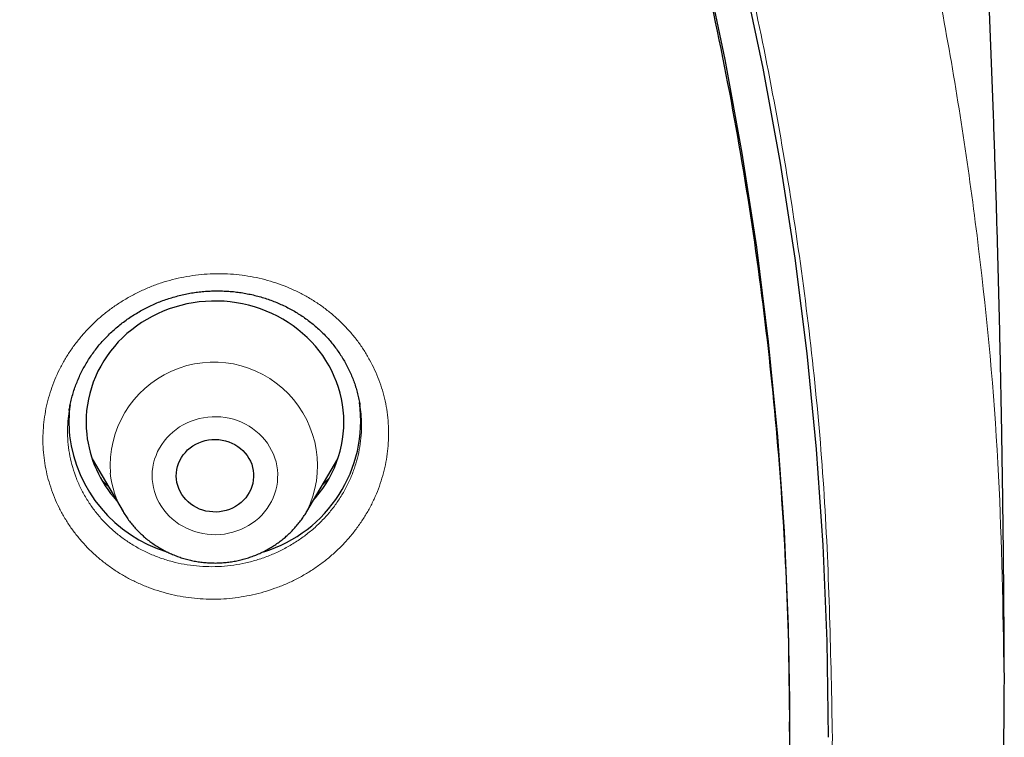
# Model space of a CAD drawing. Header units: millimetres. Extents: x 8 to 436, y 12 to 764.
# Tile 634 of 656: x 268 to 279, y 710 to 718. Entities that reach past the tile are written whole.
import ezdxf

# ---------------------------------------------------------------- set-up
doc = ezdxf.new("R2010")
doc.units = ezdxf.units.MM

msp = doc.modelspace()

# ---------------------------------------------------------------- linework, layer by layer
at = {"color": 7, "linetype": 'Continuous', "lineweight": 30}
for p, q in [((268.618, 713.751), (268.618, 713.747)), ((272.002, 713.809), (272.002, 713.811)), ((268.885, 713.189), (269.245, 712.579)), ((271.384, 712.579), (271.744, 713.189)), ((269.246, 712.577), (269.245, 712.579)), ((277, 710.019), (277, 710.132))]:
    msp.add_line(p, q, dxfattribs=at)
at = {"color": 252, "linetype": 'Continuous', "lineweight": 0}
msp.add_line((271.639, 712.959), (271.57, 712.894), dxfattribs=at)
at = {"color": 7, "linetype": 'Continuous', "lineweight": 30, "flags": 128}
for points in [[(270.971, 731.275), (271.547, 730.309), (272.095, 729.33), (272.616, 728.337), (273.11, 727.331), (273.575, 726.314), (274.011, 725.286), (274.419, 724.247), (274.798, 723.199), (275.147, 722.142), (275.467, 721.077), (275.757, 720.004), (276.017, 718.924), (276.246, 717.838), (276.446, 716.747), (276.615, 715.652), (276.753, 714.552), (276.861, 713.45), (276.938, 712.345), (276.985, 711.239), (277, 710.132), (277, 710.132)], [(271.361, 731.305), (271.942, 730.33), (272.496, 729.34), (273.023, 728.338), (273.521, 727.322), (273.99, 726.295), (274.431, 725.256), (274.843, 724.207), (275.226, 723.149), (275.578, 722.081), (275.901, 721.005), (276.194, 719.921), (276.457, 718.831), (276.689, 717.734), (276.89, 716.632), (277.061, 715.525), (277.201, 714.415), (277.31, 713.302), (277.388, 712.186), (277.434, 711.069), (277.45, 709.951)], [(271.459, 712.705), (271.486, 712.736), (271.529, 712.79), (271.571, 712.846), (271.609, 712.904), (271.644, 712.963), (271.676, 713.025), (271.705, 713.087), (271.73, 713.151), (271.753, 713.216), (271.772, 713.281), (271.787, 713.348), (271.799, 713.415), (271.808, 713.483), (271.813, 713.551), (271.815, 713.619), (271.813, 713.687), (271.807, 713.755), (271.799, 713.822), (271.786, 713.889), (271.77, 713.956), (271.751, 714.022), (271.729, 714.086), (271.703, 714.15), (271.674, 714.213), (271.642, 714.274), (271.606, 714.333), (271.568, 714.391), (271.527, 714.447), (271.483, 714.501), (271.436, 714.553), (271.386, 714.603), (271.334, 714.65), (271.28, 714.695), (271.224, 714.738), (271.165, 714.778), (271.104, 714.815), (271.042, 714.85), (270.977, 714.881), (270.912, 714.91), (270.844, 714.935), (270.776, 714.958), (270.706, 714.977), (270.636, 714.993), (270.565, 715.006), (270.493, 715.016), (270.421, 715.023), (270.349, 715.026), (270.276, 715.026), (270.204, 715.022), (270.132, 715.016), (270.06, 715.006), (269.989, 714.992), (269.918, 714.976), (269.849, 714.956), (269.781, 714.934), (269.713, 714.908), (269.648, 714.879), (269.584, 714.847), (269.521, 714.813), (269.461, 714.775), (269.402, 714.735), (269.346, 714.693), (269.291, 714.647), (269.24, 714.6), (269.19, 714.55), (269.144, 714.498), (269.1, 714.443), (269.059, 714.387), (269.021, 714.329), (268.985, 714.27), (268.953, 714.209), (268.924, 714.146), (268.899, 714.082), (268.877, 714.018), (268.858, 713.952), (268.842, 713.885), (268.83, 713.818), (268.821, 713.751), (268.816, 713.683), (268.815, 713.614), (268.816, 713.546), (268.822, 713.478), (268.822, 713.478)], [(269.867, 712.953), (269.865, 712.99), (269.866, 713.027), (269.871, 713.065), (269.879, 713.101), (269.891, 713.137), (269.906, 713.171), (269.924, 713.205), (269.946, 713.236), (269.97, 713.266), (269.997, 713.294), (270.026, 713.319), (270.058, 713.341), (270.092, 713.361), (270.127, 713.378), (270.164, 713.393), (270.202, 713.404), (270.241, 713.411), (270.28, 713.416), (270.32, 713.417), (270.36, 713.415), (270.399, 713.409), (270.438, 713.401), (270.476, 713.389), (270.512, 713.374), (270.547, 713.356), (270.58, 713.335), (270.611, 713.312), (270.64, 713.286), (270.666, 713.258), (270.69, 713.228), (270.71, 713.196), (270.728, 713.162), (270.742, 713.127), (270.753, 713.091), (270.76, 713.054), (270.764, 713.017), (270.764, 712.98), (270.761, 712.942), (270.755, 712.905), (270.745, 712.869), (270.731, 712.834), (270.714, 712.8), (270.695, 712.768), (270.672, 712.737), (270.646, 712.708), (270.618, 712.682), (270.587, 712.658), (270.555, 712.636), (270.52, 712.618), (270.484, 712.602), (270.446, 712.59), (270.408, 712.58), (270.369, 712.574), (270.329, 712.571), (270.289, 712.572), (270.25, 712.576), (270.21, 712.583), (270.172, 712.593), (270.135, 712.606), (270.099, 712.623), (270.065, 712.642), (270.033, 712.664), (270.003, 712.689), (269.976, 712.716), (269.951, 712.745), (269.929, 712.776), (269.91, 712.809), (269.894, 712.844), (269.882, 712.879), (269.872, 712.916), (269.867, 712.953)]]:
    msp.add_lwpolyline(points, dxfattribs=at)
at = {"color": 252, "linetype": 'Continuous', "lineweight": 0, "flags": 128}
for points in [[(271.042, 713.061), (271.035, 713.108), (271.025, 713.155), (271.011, 713.2), (270.994, 713.245), (270.974, 713.289), (270.951, 713.331), (270.925, 713.371), (270.896, 713.41), (270.864, 713.447), (270.829, 713.481), (270.792, 713.513), (270.753, 713.543), (270.712, 713.57), (270.669, 713.595), (270.624, 713.616), (270.577, 713.635), (270.53, 713.65), (270.481, 713.662), (270.432, 713.672), (270.382, 713.678), (270.331, 713.68), (270.281, 713.68), (270.23, 713.676), (270.181, 713.669), (270.131, 713.659), (270.083, 713.645), (270.036, 713.629), (269.99, 713.609), (269.946, 713.586), (269.903, 713.561), (269.862, 713.533), (269.824, 713.502), (269.788, 713.469), (269.754, 713.434), (269.723, 713.397), (269.695, 713.357), (269.67, 713.316), (269.648, 713.274), (269.629, 713.23), (269.613, 713.185), (269.601, 713.139), (269.592, 713.092), (269.586, 713.045), (269.584, 712.998), (269.586, 712.95), (269.591, 712.903), (269.599, 712.857), (269.611, 712.811), (269.626, 712.765), (269.644, 712.721), (269.666, 712.678), (269.691, 712.637), (269.718, 712.598), (269.749, 712.56), (269.782, 712.524), (269.818, 712.491), (269.856, 712.46), (269.896, 712.431), (269.939, 712.406), (269.983, 712.383), (270.029, 712.363), (270.076, 712.346), (270.124, 712.332), (270.173, 712.321), (270.223, 712.313), (270.273, 712.309), (270.323, 712.308), (270.374, 712.31), (270.424, 712.315), (270.473, 712.324), (270.522, 712.336), (270.57, 712.351), (270.617, 712.369), (270.662, 712.39), (270.705, 712.414), (270.747, 712.441), (270.786, 712.47), (270.824, 712.502), (270.859, 712.536), (270.891, 712.573), (270.921, 712.611), (270.947, 712.651), (270.971, 712.693), (270.992, 712.736), (271.009, 712.781), (271.023, 712.826), (271.034, 712.873), (271.041, 712.919), (271.044, 712.967), (271.045, 713.014), (271.042, 713.061)], [(269.26, 712.554), (269.256, 712.56), (269.246, 712.577)]]:
    msp.add_lwpolyline(points, dxfattribs=at)
at = {"color": 252, "linetype": 'Continuous', "lineweight": 0}
for centre, radius, start, end in [((270.301, 713.11), 1.206, 333.9098, 184.1228), ((270.192, 713.139), 1.101, 186.0686, 210.6092)]:
    msp.add_arc(centre, radius, start, end, dxfattribs=at)
at = {"color": 7, "linetype": 'Continuous', "lineweight": 30}
for centre, radius, start, end in [((270.117, 713.617), 1.502, 172.2569, 185.984), ((270.417, 713.635), 1.594, 286.9607, 7.626), ((270.183, 713.627), 1.369, 186.2198, 222.2994), ((270.232, 713.658), 1.622, 187.0141, 252.9083)]:
    msp.add_arc(centre, radius, start, end, dxfattribs=at)
at = {"color": 252, "linetype": 'Continuous', "lineweight": 0}
for points, knots in [([(184.507, 710.808), (184.52, 711.585), (184.549, 713.197), (184.777, 715.636), (185.147, 718.116), (185.668, 720.573), (186.334, 722.999), (187.143, 725.385), (188.094, 727.725), (189.183, 730.012), (190.406, 732.237), (191.761, 734.395), (193.242, 736.478), (194.845, 738.479), (196.564, 740.393), (198.396, 742.213), (200.333, 743.934), (202.37, 745.55), (204.5, 747.057), (206.716, 748.448), (209.012, 749.721), (211.38, 750.871), (213.814, 751.894), (216.304, 752.787), (218.844, 753.548), (221.425, 754.174), (224.04, 754.662), (226.679, 755.012), (229.335, 755.223), (232, 755.293), (234.665, 755.223), (237.321, 755.012), (239.96, 754.662), (242.575, 754.174), (245.156, 753.548), (247.696, 752.787), (250.186, 751.894), (252.62, 750.871), (254.988, 749.721), (257.284, 748.448), (259.5, 747.057), (261.63, 745.55), (263.667, 743.934), (265.604, 742.213), (267.436, 740.393), (269.155, 738.479), (270.758, 736.478), (272.239, 734.395), (273.594, 732.237), (274.817, 730.012), (275.906, 727.725), (276.857, 725.385), (277.666, 722.999), (278.332, 720.573), (278.853, 718.116), (279.223, 715.636), (279.451, 713.197), (279.48, 711.586), (279.493, 710.809)], [0, 0, 0, 0, 0.016668, 0.034569, 0.05247, 0.070372, 0.088273, 0.106174, 0.124075, 0.141977, 0.159878, 0.177779, 0.19568, 0.213582, 0.231483, 0.249384, 0.267286, 0.285187, 0.303088, 0.320989, 0.338891, 0.356792, 0.374693, 0.392594, 0.410496, 0.428397, 0.446298, 0.464199, 0.482101, 0.500002, 0.517903, 0.535804, 0.553706, 0.571607, 0.589508, 0.60741, 0.625311, 0.643212, 0.661113, 0.679015, 0.696916, 0.714817, 0.732718, 0.75062, 0.768521, 0.786422, 0.804323, 0.822225, 0.840126, 0.858027, 0.875928, 0.89383, 0.911731, 0.929632, 0.947534, 0.965435, 0.983336, 1, 1, 1, 1]), ([(186.501, 709.951), (186.52, 710.89), (186.556, 712.762), (186.855, 715.549), (187.335, 718.3), (188.01, 721.014), (188.879, 723.693), (189.936, 726.324), (191.168, 728.887), (192.57, 731.358), (194.135, 733.726), (195.865, 735.991), (197.757, 738.154), (199.805, 740.204), (201.988, 742.129), (204.289, 743.908), (206.7, 745.533), (209.22, 747.004), (211.849, 748.321), (214.577, 749.479), (217.376, 750.472), (220.227, 751.288), (223.116, 751.922), (226.044, 752.375), (229.009, 752.646), (232, 752.735), (234.991, 752.646), (237.957, 752.375), (240.885, 751.922), (243.774, 751.288), (246.624, 750.472), (249.424, 749.478), (252.151, 748.32), (254.781, 747.003), (257.301, 745.532), (259.712, 743.907), (262.013, 742.128), (264.195, 740.204), (266.243, 738.153), (268.136, 735.991), (269.865, 733.725), (271.431, 731.357), (272.832, 728.886), (274.065, 726.324), (275.121, 723.693), (275.99, 721.014), (276.665, 718.299), (277.145, 715.548), (277.444, 712.761), (277.48, 710.89), (277.499, 709.951)], [0, 0, 0, 0, 0.020985, 0.041789, 0.062502, 0.083215, 0.104018, 0.125, 0.145986, 0.166791, 0.187505, 0.208217, 0.229019, 0.25, 0.270986, 0.291791, 0.312505, 0.333217, 0.354019, 0.375, 0.395986, 0.416791, 0.437505, 0.458217, 0.479019, 0.5, 0.520986, 0.541791, 0.562505, 0.583217, 0.604019, 0.625, 0.645986, 0.666791, 0.687505, 0.708217, 0.729019, 0.75, 0.770986, 0.791791, 0.812505, 0.833217, 0.854019, 0.875, 0.895985, 0.916789, 0.937502, 0.958215, 0.979017, 1, 1, 1, 1]), ([(268.323, 713.233), (268.323, 713.233), (268.318, 713.276), (268.312, 713.361), (268.313, 713.489), (268.323, 713.617), (268.341, 713.743), (268.369, 713.869), (268.406, 713.992), (268.451, 714.113), (268.505, 714.231), (268.567, 714.346), (268.637, 714.456), (268.715, 714.562), (268.8, 714.663), (268.892, 714.758), (268.99, 714.848), (269.095, 714.931), (269.205, 715.007), (269.32, 715.076), (269.44, 715.138), (269.564, 715.193), (269.691, 715.239), (269.821, 715.277), (269.954, 715.307), (270.089, 715.328), (270.224, 715.341), (270.36, 715.346), (270.495, 715.341), (270.63, 715.328), (270.764, 715.307), (270.896, 715.277), (271.024, 715.238), (271.15, 715.192), (271.272, 715.137), (271.39, 715.075), (271.503, 715.006), (271.61, 714.929), (271.711, 714.846), (271.807, 714.756), (271.895, 714.66), (271.977, 714.559), (272.05, 714.453), (272.116, 714.342), (272.173, 714.228), (272.223, 714.109), (272.264, 713.988), (272.296, 713.863), (272.319, 713.734), (272.333, 713.602), (272.336, 713.471), (272.331, 713.342), (272.316, 713.215), (272.292, 713.088), (272.259, 712.964), (272.218, 712.842), (272.168, 712.722), (272.109, 712.606), (272.043, 712.494), (271.968, 712.386), (271.887, 712.283), (271.798, 712.185), (271.702, 712.093), (271.6, 712.007), (271.492, 711.928), (271.379, 711.855), (271.261, 711.79), (271.139, 711.732), (271.013, 711.683), (270.884, 711.641), (270.752, 711.607), (270.619, 711.582), (270.484, 711.565), (270.348, 711.557), (270.212, 711.558), (270.077, 711.567), (269.943, 711.585), (269.81, 711.611), (269.68, 711.646), (269.552, 711.689), (269.429, 711.74), (269.309, 711.798), (269.194, 711.865), (269.084, 711.939), (268.98, 712.019), (268.882, 712.106), (268.791, 712.199), (268.706, 712.298), (268.629, 712.402), (268.56, 712.511), (268.499, 712.623), (268.446, 712.74), (268.402, 712.86), (268.366, 712.982), (268.339, 713.107), (268.328, 713.191), (268.323, 713.233)], [0, 0, 0, 0, 0.000143, 0.010841, 0.021574, 0.03232, 0.043054, 0.053751, 0.064448, 0.075181, 0.085927, 0.09666, 0.107357, 0.118061, 0.128802, 0.139555, 0.150296, 0.161, 0.171716, 0.182468, 0.193233, 0.203986, 0.214702, 0.225429, 0.236193, 0.246969, 0.257733, 0.26846, 0.279193, 0.289962, 0.300744, 0.311513, 0.322246, 0.332976, 0.343743, 0.354522, 0.365289, 0.376019, 0.38674, 0.397497, 0.408267, 0.419024, 0.429745, 0.440453, 0.451198, 0.461956, 0.472701, 0.483409, 0.494548, 0.505702, 0.516841, 0.527542, 0.538279, 0.549029, 0.559766, 0.570466, 0.581167, 0.591904, 0.602653, 0.61339, 0.62409, 0.634798, 0.645542, 0.656298, 0.667043, 0.67775, 0.68847, 0.699227, 0.709995, 0.720752, 0.731472, 0.742201, 0.752968, 0.763746, 0.774513, 0.785242, 0.795975, 0.806745, 0.817526, 0.828296, 0.839029, 0.849756, 0.860521, 0.871298, 0.882062, 0.89279, 0.903507, 0.91426, 0.925026, 0.93578, 0.946497, 0.957173, 0.967886, 0.978611, 0.989324, 1, 1, 1, 1]), ([(268.618, 713.747), (268.612, 713.707), (268.601, 713.623), (268.597, 713.492), (268.604, 713.401), (268.607, 713.356)], [0, 0, 0, 0, 0.3054937, 0.6533707, 1, 1, 1, 1]), ([(268.607, 713.356), (268.613, 713.311), (268.625, 713.222), (268.658, 713.09), (268.701, 712.962), (268.756, 712.838), (268.823, 712.718), (268.9, 712.604), (268.987, 712.497), (269.083, 712.398), (269.188, 712.306), (269.301, 712.224), (269.422, 712.151), (269.548, 712.087), (269.68, 712.035), (269.817, 711.993), (269.957, 711.962), (270.1, 711.942), (270.244, 711.934), (270.389, 711.938), (270.533, 711.952), (270.675, 711.978), (270.814, 712.016), (270.951, 712.064), (271.082, 712.123), (271.208, 712.191), (271.327, 712.27), (271.44, 712.357), (271.544, 712.453), (271.64, 712.556), (271.726, 712.667), (271.802, 712.784), (271.867, 712.906), (271.922, 713.033), (271.964, 713.163), (271.996, 713.297), (272.015, 713.432), (272.022, 713.56), (272.018, 713.68), (272.011, 713.761), (272.003, 713.804), (272.002, 713.809)], [0, 0, 0, 0, 0.026332, 0.052758, 0.079184, 0.105516, 0.131949, 0.158476, 0.185004, 0.211437, 0.237898, 0.264454, 0.29101, 0.317471, 0.343945, 0.370513, 0.397081, 0.423555, 0.450019, 0.476577, 0.503135, 0.529599, 0.556034, 0.582563, 0.609092, 0.635527, 0.661925, 0.688418, 0.71491, 0.741308, 0.767682, 0.79415, 0.820618, 0.846992, 0.873362, 0.899826, 0.92629, 0.95266, 0.974611, 0.996589, 1, 1, 1, 1]), ([(269.073, 712.871), (269.068, 712.875), (269.04, 712.898), (269.016, 712.925), (268.996, 712.947)], [0, 0, 0, 0, 0.1709373, 1, 1, 1, 1]), ([(277.499, 709.951), (277.48, 709.019), (277.442, 707.157), (277.138, 704.37), (276.654, 701.604), (275.977, 698.873), (275.113, 696.194), (274.065, 693.577), (272.837, 691.031), (271.432, 688.562), (269.855, 686.182), (268.118, 683.902), (266.229, 681.737), (264.23, 679.732), (262.138, 677.885), (259.965, 676.192), (257.678, 674.629), (255.299, 673.189), (253.639, 672.35), (252.811, 671.931)], [0, 0, 0, 0, 0.059647, 0.119293, 0.179195, 0.239108, 0.298754, 0.35839, 0.418037, 0.477683, 0.537584, 0.597497, 0.657143, 0.716779, 0.77332, 0.829847, 0.88658, 0.943426, 1, 1, 1, 1])]:
    msp.add_open_spline(points, degree=3, knots=knots, dxfattribs=at)
at = {"color": 7, "linetype": 'Continuous', "lineweight": 30}
for points, knots in [([(228.82, 667.839), (227.618, 667.945), (225.213, 668.158), (221.655, 668.822), (218.163, 669.733), (214.788, 670.9), (211.549, 672.303), (208.463, 673.927), (205.522, 675.774), (202.745, 677.831), (200.147, 680.088), (197.747, 682.528), (195.557, 685.138), (193.592, 687.902), (191.863, 690.802), (190.383, 693.82), (189.158, 696.939), (188.198, 700.138), (187.508, 703.397), (187.093, 706.698), (186.954, 710.019), (187.093, 713.34), (187.508, 716.641), (188.198, 719.901), (189.158, 723.1), (190.383, 726.218), (191.863, 729.236), (193.592, 732.136), (195.557, 734.9), (197.747, 737.51), (200.147, 739.951), (202.745, 742.207), (205.522, 744.265), (208.463, 746.111), (211.549, 747.735), (214.762, 749.127), (218.08, 750.277), (221.484, 751.179), (224.953, 751.828), (228.466, 752.218), (232, 752.349), (235.534, 752.218), (239.047, 751.828), (242.516, 751.179), (245.92, 750.277), (249.238, 749.127), (252.451, 747.735), (255.537, 746.111), (258.478, 744.265), (261.255, 742.207), (263.853, 739.951), (266.253, 737.51), (268.443, 734.9), (270.408, 732.136), (272.137, 729.236), (273.617, 726.218), (274.842, 723.1), (275.802, 719.901), (276.492, 716.641), (276.907, 713.34), (277.046, 710.019), (276.907, 706.698), (276.492, 703.397), (275.802, 700.138), (274.842, 696.939), (273.617, 693.82), (272.137, 690.802), (270.408, 687.902), (268.443, 685.138), (266.253, 682.528), (263.853, 680.088), (261.255, 677.831), (258.478, 675.774), (255.537, 673.927), (252.451, 672.303), (249.212, 670.9), (245.837, 669.733), (242.345, 668.822), (238.787, 668.158), (236.382, 667.945), (235.18, 667.839)], [0, 0, 0, 0, 0.013106, 0.026212, 0.039318, 0.052424, 0.065212, 0.078, 0.090788, 0.103576, 0.116364, 0.129151, 0.141939, 0.154727, 0.167515, 0.180303, 0.193091, 0.205879, 0.218667, 0.231454, 0.244242, 0.25703, 0.269818, 0.282606, 0.295394, 0.308182, 0.32097, 0.333758, 0.346545, 0.359333, 0.372121, 0.384909, 0.397697, 0.410485, 0.423273, 0.436061, 0.448848, 0.461636, 0.474424, 0.487212, 0.5, 0.512788, 0.525576, 0.538364, 0.551152, 0.563939, 0.576727, 0.589515, 0.602303, 0.615091, 0.627879, 0.640667, 0.653455, 0.666242, 0.67903, 0.691818, 0.704606, 0.717394, 0.730182, 0.74297, 0.755758, 0.768546, 0.781333, 0.794121, 0.806909, 0.819697, 0.832485, 0.845273, 0.858061, 0.870849, 0.883636, 0.896424, 0.909212, 0.922, 0.934788, 0.947576, 0.960682, 0.973788, 0.986894, 1, 1, 1, 1]), ([(279.498, 710.811), (279.497, 711.064), (279.494, 711.584), (279.486, 712.371), (279.475, 713.172), (279.461, 713.972), (279.444, 714.772), (279.424, 715.572), (279.4, 716.372), (279.374, 717.171), (279.344, 717.97), (279.311, 718.769), (279.276, 719.567), (279.236, 720.365), (279.204, 720.997), (279.183, 721.362), (279.177, 721.462)], [0, 0, 0, 0, 0.071213, 0.146295, 0.221375, 0.296451, 0.371523, 0.446589, 0.521649, 0.596703, 0.671749, 0.746786, 0.821815, 0.896834, 0.971842, 1, 1, 1, 1]), ([(268.618, 713.751), (268.621, 713.769), (268.627, 713.809), (268.641, 713.871), (268.659, 713.938), (268.679, 714.003), (268.703, 714.068), (268.729, 714.131), (268.759, 714.194), (268.791, 714.255), (268.826, 714.316), (268.863, 714.375), (268.904, 714.432), (268.946, 714.488), (268.991, 714.542), (269.039, 714.593), (269.088, 714.643), (269.14, 714.692), (269.194, 714.738), (269.251, 714.782), (269.309, 714.825), (269.369, 714.864), (269.431, 714.902), (269.494, 714.936), (269.558, 714.968), (269.623, 714.998), (269.69, 715.025), (269.759, 715.049), (269.828, 715.071), (269.899, 715.09), (269.97, 715.107), (270.042, 715.12), (270.113, 715.131), (270.185, 715.138), (270.257, 715.143), (270.33, 715.145), (270.402, 715.144), (270.475, 715.14), (270.548, 715.134), (270.62, 715.124), (270.691, 715.112), (270.761, 715.097), (270.831, 715.079), (270.899, 715.058), (270.967, 715.035), (271.033, 715.009), (271.098, 714.981), (271.162, 714.949), (271.224, 714.916), (271.285, 714.879), (271.343, 714.841), (271.401, 714.8), (271.456, 714.756), (271.509, 714.711), (271.559, 714.664), (271.608, 714.614), (271.654, 714.563), (271.697, 714.51), (271.739, 714.455), (271.777, 714.398), (271.813, 714.34), (271.847, 714.28), (271.877, 714.22), (271.905, 714.157), (271.93, 714.094), (271.952, 714.03), (271.971, 713.965), (271.987, 713.899), (271.997, 713.847), (272.001, 713.817), (272.002, 713.809)], [0, 0, 0, 0, 0.01187, 0.02689, 0.041925, 0.056961, 0.071941, 0.086849, 0.101805, 0.116793, 0.131795, 0.146789, 0.161753, 0.176669, 0.191514, 0.206326, 0.221075, 0.235922, 0.250837, 0.26579, 0.28075, 0.295673, 0.310526, 0.325279, 0.339957, 0.354644, 0.369426, 0.384289, 0.399201, 0.41413, 0.429033, 0.443876, 0.458625, 0.473282, 0.487961, 0.502737, 0.517571, 0.532445, 0.547336, 0.562223, 0.57708, 0.591889, 0.606643, 0.621391, 0.636221, 0.651052, 0.665888, 0.680734, 0.695595, 0.710477, 0.725385, 0.740327, 0.755257, 0.770138, 0.785017, 0.799905, 0.814806, 0.829728, 0.844676, 0.859657, 0.874677, 0.88971, 0.904683, 0.919685, 0.934713, 0.949761, 0.964824, 0.979895, 0.994969, 1, 1, 1, 1]), ([(269.072, 712.872), (269.062, 712.881), (269.037, 712.903), (269.013, 712.927), (268.999, 712.942)], [0, 0, 0, 0, 0.3871949, 1, 1, 1, 1]), ([(271.64, 712.96), (271.637, 712.956), (271.616, 712.935), (271.592, 712.913), (271.572, 712.895), (271.57, 712.893)], [0, 0, 0, 0, 0.168209, 0.913837, 1, 1, 1, 1]), ([(269.246, 712.577), (269.248, 712.573), (269.26, 712.553), (269.284, 712.516), (269.319, 712.466), (269.357, 712.419), (269.397, 712.373), (269.44, 712.33), (269.485, 712.288), (269.531, 712.249), (269.58, 712.212), (269.631, 712.178), (269.684, 712.146), (269.738, 712.117), (269.793, 712.09), (269.85, 712.066), (269.908, 712.045), (269.968, 712.026), (270.028, 712.011), (270.089, 711.998), (270.15, 711.989), (270.212, 711.982), (270.274, 711.979), (270.337, 711.978), (270.399, 711.981), (270.461, 711.987), (270.523, 711.995), (270.584, 712.007), (270.645, 712.022), (270.704, 712.039), (270.763, 712.06), (270.821, 712.083), (270.877, 712.109), (270.932, 712.138), (270.985, 712.17), (271.036, 712.204), (271.086, 712.24), (271.134, 712.279), (271.179, 712.32), (271.222, 712.363), (271.263, 712.409), (271.302, 712.456), (271.338, 712.505), (271.365, 712.546), (271.38, 712.571), (271.384, 712.579)], [0, 0, 0, 0, 0.004702, 0.028433, 0.052187, 0.075967, 0.099772, 0.123605, 0.147464, 0.171351, 0.195265, 0.219205, 0.243171, 0.267162, 0.291177, 0.315214, 0.339272, 0.363349, 0.387444, 0.411554, 0.435678, 0.459815, 0.483961, 0.508115, 0.532274, 0.556437, 0.580601, 0.604764, 0.628923, 0.653076, 0.677221, 0.701356, 0.725479, 0.749587, 0.773678, 0.797751, 0.821802, 0.845831, 0.869835, 0.893814, 0.917765, 0.941689, 0.965585, 0.989452, 1, 1, 1, 1]), ([(253.574, 670.696), (253.586, 670.702), (253.728, 670.77), (253.994, 670.901), (254.37, 671.087), (254.722, 671.267), (255.053, 671.439), (255.364, 671.603), (255.663, 671.764), (255.953, 671.922), (256.232, 672.077), (256.5, 672.228), (256.759, 672.376), (257.007, 672.521), (257.246, 672.661), (257.475, 672.797), (257.694, 672.929), (257.899, 673.054), (258.092, 673.173), (258.272, 673.285), (258.444, 673.393), (258.607, 673.497), (258.766, 673.599), (258.92, 673.698), (259.068, 673.794), (259.207, 673.885), (259.337, 673.971), (259.457, 674.051), (259.571, 674.127), (259.678, 674.199), (259.777, 674.267), (259.866, 674.327), (259.944, 674.381), (260.012, 674.427), (260.069, 674.467), (260.12, 674.501), (260.168, 674.535), (260.22, 674.571), (260.277, 674.611), (260.325, 674.645), (260.363, 674.671), (260.389, 674.689), (260.412, 674.706), (260.431, 674.719), (260.443, 674.727), (260.45, 674.732), (260.459, 674.738), (260.476, 674.75), (260.503, 674.769), (260.538, 674.794), (260.581, 674.825), (260.632, 674.861), (260.691, 674.903), (260.76, 674.952), (260.837, 675.007), (260.922, 675.069), (261.016, 675.137), (261.118, 675.211), (261.227, 675.291), (261.343, 675.377), (261.467, 675.469), (261.659, 675.613), (261.915, 675.806), (262.227, 676.047), (262.57, 676.315), (262.942, 676.612), (263.34, 676.937), (263.726, 677.261), (264.103, 677.582), (264.466, 677.9), (264.818, 678.213), (265.157, 678.522), (265.489, 678.829), (265.848, 679.169), (266.234, 679.543), (266.645, 679.951), (267.047, 680.361), (267.342, 680.669), (267.536, 680.874), (267.629, 680.974), (267.718, 681.069), (267.795, 681.152), (267.858, 681.221), (267.91, 681.277), (267.956, 681.328), (267.997, 681.372), (268.032, 681.411), (268.062, 681.443), (268.086, 681.47), (268.104, 681.49), (268.117, 681.504), (268.129, 681.518), (268.145, 681.535), (268.171, 681.564), (268.209, 681.606), (268.258, 681.661), (268.314, 681.723), (268.377, 681.794), (268.446, 681.871), (268.522, 681.957), (268.601, 682.048), (268.684, 682.143), (268.77, 682.241), (268.86, 682.345), (268.951, 682.451), (269.041, 682.557), (269.209, 682.755), (269.45, 683.043), (269.762, 683.425), (270.065, 683.804), (270.36, 684.181), (270.648, 684.557), (270.934, 684.938), (271.219, 685.328), (271.506, 685.728), (271.793, 686.138), (272.006, 686.451), (272.148, 686.662), (272.219, 686.768), (272.29, 686.874), (272.361, 686.981), (272.431, 687.088), (272.499, 687.192), (272.565, 687.294), (272.627, 687.39), (272.685, 687.481), (272.737, 687.562), (272.783, 687.635), (272.821, 687.695), (272.851, 687.743), (272.876, 687.782), (272.896, 687.814), (272.912, 687.84), (272.924, 687.859), (272.935, 687.876), (272.946, 687.895), (272.962, 687.919), (272.981, 687.95), (273.004, 687.988), (273.034, 688.035), (273.07, 688.094), (273.113, 688.165), (273.163, 688.245), (273.217, 688.335), (273.277, 688.434), (273.341, 688.54), (273.408, 688.652), (273.476, 688.766), (273.544, 688.881), (273.611, 688.994), (273.702, 689.151), (273.816, 689.349), (273.951, 689.586), (274.079, 689.816), (274.194, 690.023), (274.296, 690.21), (274.386, 690.377), (274.472, 690.538), (274.556, 690.698), (274.65, 690.877), (274.755, 691.08), (274.872, 691.309), (274.99, 691.544), (275.109, 691.785), (275.23, 692.032), (275.352, 692.288), (275.454, 692.503), (275.533, 692.673), (275.588, 692.793), (275.641, 692.909), (275.691, 693.018), (275.737, 693.12), (275.779, 693.214), (275.817, 693.301), (275.853, 693.381), (275.885, 693.453), (275.913, 693.518), (275.938, 693.576), (275.96, 693.626), (275.979, 693.669), (275.993, 693.702), (276.003, 693.726), (276.011, 693.745), (276.02, 693.765), (276.031, 693.79), (276.044, 693.821), (276.059, 693.857), (276.079, 693.903), (276.104, 693.961), (276.133, 694.031), (276.167, 694.11), (276.203, 694.198), (276.243, 694.295), (276.287, 694.4), (276.333, 694.512), (276.38, 694.629), (276.469, 694.849), (276.596, 695.171), (276.768, 695.622), (276.944, 696.099), (277.122, 696.602), (277.261, 697.008), (277.363, 697.316), (277.43, 697.522), (277.493, 697.719), (277.552, 697.907), (277.608, 698.086), (277.66, 698.256), (277.701, 698.392), (277.732, 698.497), (277.755, 698.573), (277.776, 698.647), (277.797, 698.718), (277.816, 698.784), (277.834, 698.846), (277.85, 698.901), (277.863, 698.948), (277.875, 698.99), (277.887, 699.033), (277.902, 699.085), (277.92, 699.148), (277.94, 699.221), (277.963, 699.303), (277.988, 699.396), (278.017, 699.501), (278.048, 699.618), (278.083, 699.747), (278.12, 699.888), (278.159, 700.039), (278.199, 700.196), (278.238, 700.355), (278.301, 700.609), (278.384, 700.957), (278.485, 701.4), (278.582, 701.846), (278.653, 702.192), (278.701, 702.436), (278.728, 702.577), (278.755, 702.715), (278.78, 702.847), (278.803, 702.972), (278.824, 703.089), (278.843, 703.198), (278.861, 703.296), (278.876, 703.382), (278.889, 703.458), (278.899, 703.517), (278.906, 703.562), (278.912, 703.594), (278.916, 703.62), (278.92, 703.643), (278.924, 703.669), (278.93, 703.704), (278.937, 703.747), (278.946, 703.798), (278.955, 703.856), (278.966, 703.922), (278.977, 703.995), (278.989, 704.072), (279.001, 704.15), (279.014, 704.229), (279.046, 704.445), (279.092, 704.759), (279.147, 705.171), (279.194, 705.546), (279.238, 705.927), (279.28, 706.316), (279.309, 706.613), (279.327, 706.813), (279.336, 706.911), (279.344, 707.003), (279.351, 707.086), (279.357, 707.158), (279.362, 707.219), (279.366, 707.269), (279.369, 707.308), (279.371, 707.335), (279.372, 707.353), (279.373, 707.366), (279.375, 707.384), (279.377, 707.408), (279.379, 707.44), (279.383, 707.496), (279.389, 707.576), (279.397, 707.692), (279.407, 707.828), (279.417, 707.986), (279.427, 708.155), (279.437, 708.334), (279.446, 708.5), (279.453, 708.65), (279.459, 708.783), (279.465, 708.919), (279.47, 709.059), (279.475, 709.202), (279.479, 709.323), (279.482, 709.419), (279.484, 709.489), (279.485, 709.555), (279.487, 709.617), (279.488, 709.676), (279.489, 709.729), (279.49, 709.772), (279.491, 709.804), (279.491, 709.826), (279.492, 709.845), (279.492, 709.868), (279.492, 709.898), (279.493, 709.937), (279.494, 709.986), (279.495, 710.046), (279.496, 710.118), (279.496, 710.194), (279.497, 710.285), (279.498, 710.382), (279.498, 710.476), (279.499, 710.554), (279.499, 710.616), (279.499, 710.668), (279.499, 710.711), (279.498, 710.747), (279.498, 710.78), (279.498, 710.799), (279.498, 710.809)], [0, 0, 0, 0, 0.000773, 0.009123, 0.017231, 0.025098, 0.032097, 0.038892, 0.045485, 0.051874, 0.05806, 0.064043, 0.069823, 0.0754, 0.080773, 0.085943, 0.09091, 0.095674, 0.099979, 0.104104, 0.108047, 0.11181, 0.115393, 0.119046, 0.12249, 0.125724, 0.128749, 0.131565, 0.134171, 0.136755, 0.139094, 0.141188, 0.143037, 0.144641, 0.146, 0.147083, 0.148215, 0.149455, 0.150804, 0.152262, 0.152876, 0.153507, 0.154113, 0.154559, 0.154836, 0.154952, 0.155049, 0.155484, 0.156169, 0.15699, 0.15801, 0.159228, 0.160644, 0.16229, 0.164141, 0.166198, 0.168461, 0.170929, 0.173553, 0.176376, 0.179397, 0.182615, 0.190424, 0.198137, 0.205754, 0.215987, 0.226041, 0.235917, 0.245615, 0.255134, 0.26431, 0.273314, 0.282172, 0.290964, 0.302472, 0.313875, 0.325174, 0.336369, 0.339111, 0.341847, 0.344467, 0.346827, 0.348499, 0.350011, 0.351363, 0.352555, 0.353586, 0.354457, 0.355168, 0.355719, 0.356039, 0.356331, 0.356784, 0.357407, 0.358663, 0.360119, 0.361775, 0.363632, 0.365688, 0.367945, 0.370401, 0.372829, 0.375425, 0.378171, 0.38094, 0.383704, 0.386464, 0.396281, 0.40604, 0.415741, 0.425133, 0.434471, 0.443885, 0.453478, 0.463248, 0.473197, 0.483325, 0.485848, 0.488381, 0.490926, 0.493481, 0.496047, 0.498567, 0.50091, 0.503275, 0.505419, 0.507341, 0.509042, 0.510521, 0.511584, 0.512493, 0.513248, 0.513849, 0.514297, 0.514618, 0.515038, 0.515622, 0.516352, 0.517225, 0.518243, 0.519686, 0.521345, 0.52322, 0.525312, 0.52762, 0.530144, 0.532722, 0.535422, 0.538088, 0.540716, 0.543305, 0.548944, 0.554388, 0.559639, 0.564696, 0.568602, 0.572384, 0.576041, 0.579592, 0.583215, 0.588146, 0.593287, 0.598638, 0.603942, 0.609439, 0.615126, 0.621006, 0.623708, 0.626412, 0.62897, 0.631365, 0.633599, 0.635671, 0.637581, 0.639329, 0.640915, 0.642339, 0.643601, 0.644702, 0.64564, 0.646403, 0.646858, 0.647206, 0.647633, 0.64818, 0.648849, 0.649638, 0.650548, 0.651879, 0.653404, 0.655124, 0.657039, 0.659149, 0.661412, 0.663862, 0.666437, 0.669011, 0.678175, 0.68729, 0.698079, 0.7088, 0.719452, 0.723982, 0.728346, 0.732512, 0.736479, 0.740248, 0.743818, 0.74719, 0.748844, 0.750445, 0.751994, 0.753491, 0.754905, 0.756145, 0.757374, 0.758352, 0.759121, 0.75997, 0.76108, 0.762393, 0.763912, 0.765638, 0.767569, 0.769707, 0.772182, 0.774887, 0.77782, 0.780982, 0.784286, 0.787596, 0.79091, 0.800045, 0.809211, 0.818408, 0.827636, 0.830543, 0.833453, 0.836343, 0.83906, 0.841577, 0.844028, 0.846253, 0.848253, 0.850028, 0.851577, 0.852901, 0.853665, 0.854327, 0.854864, 0.855267, 0.855752, 0.856463, 0.857397, 0.8584, 0.859574, 0.86092, 0.862438, 0.864038, 0.865638, 0.867237, 0.868836, 0.87888, 0.886418, 0.893976, 0.901694, 0.909594, 0.917675, 0.919694, 0.921723, 0.923626, 0.925307, 0.926768, 0.927988, 0.928995, 0.929789, 0.930369, 0.930638, 0.930857, 0.931203, 0.931696, 0.932336, 0.933111, 0.935079, 0.937177, 0.940133, 0.943312, 0.946716, 0.950326, 0.954122, 0.956707, 0.959372, 0.962116, 0.964939, 0.967841, 0.970739, 0.97222, 0.973625, 0.974953, 0.976204, 0.977379, 0.978478, 0.97942, 0.979988, 0.980403, 0.980715, 0.981159, 0.981767, 0.982538, 0.983473, 0.984707, 0.986145, 0.987752, 0.989308, 0.991565, 0.993592, 0.994974, 0.996224, 0.997342, 0.998088, 0.998759, 0.999384, 1, 1, 1, 1])]:
    msp.add_open_spline(points, degree=3, knots=knots, dxfattribs=at)

doc.saveas('drawing.dxf')
